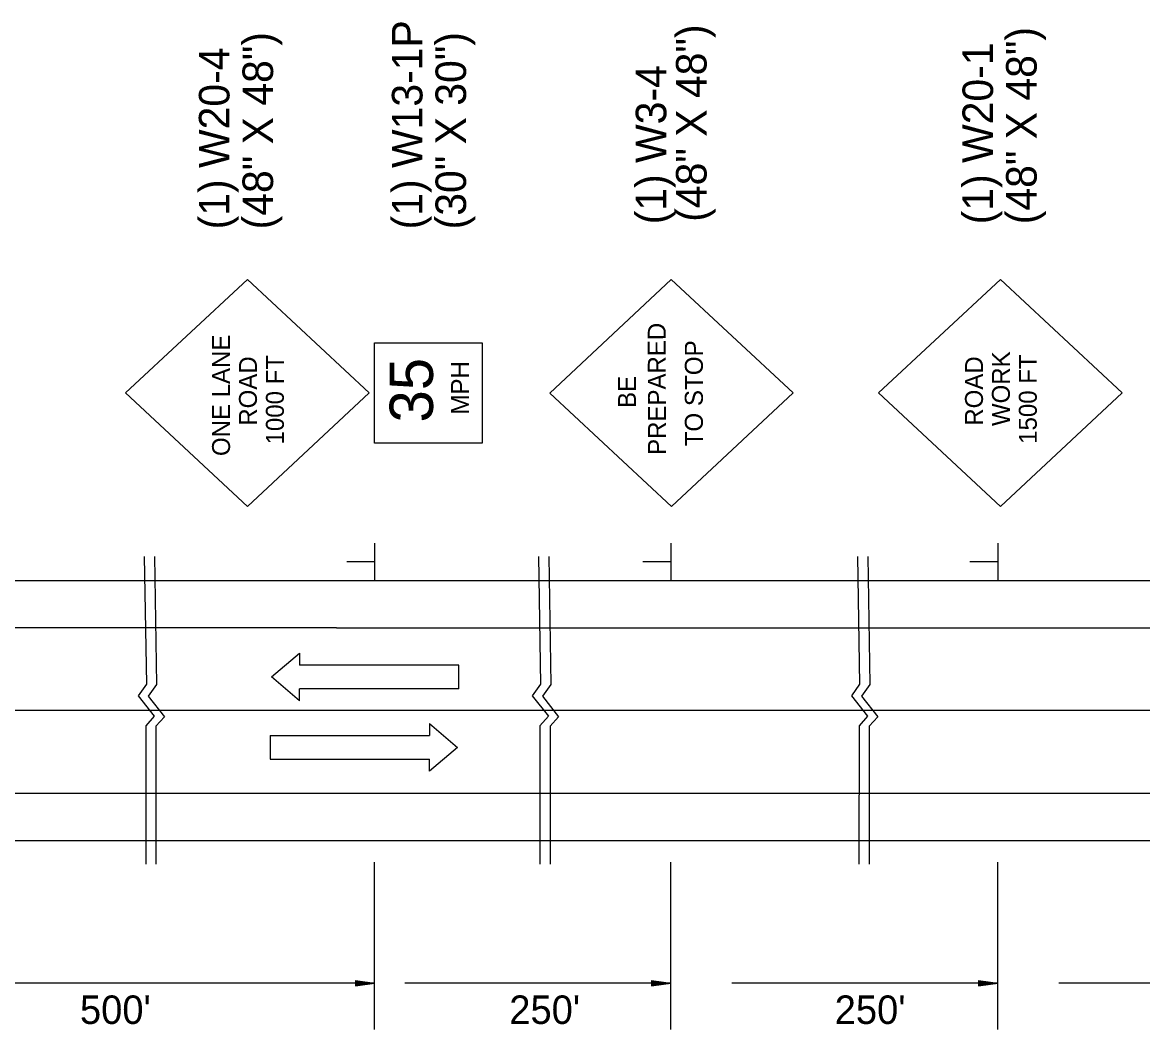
# Model space of a CAD drawing. Extents: x 1807779 to 1818251, y 673292 to 678849.
# Drawn here: x 1811645.5 to 1811874.9, y 676643 to 676849.1 of the extents above; entities that cross this region are included whole.
import ezdxf

# ---------------------------------------------------------------- set-up
doc = ezdxf.new("R2010")
doc.units = 0
doc.layers.add('Default', color=7, linetype='Continuous')
doc.layers.add('R_MOT', color=7, linetype='Continuous')

msp = doc.modelspace()

# ---------------------------------------------------------------- linework, layer by layer
at = {"layer": 'Default'}
for p, q in [((1811691.52, 676796.54), (1811666.58, 676773.3)), ((1811691.52, 676796.54), (1811716.45, 676773.3)), ((1811778.32, 676796.54), (1811753.44, 676773.26)), ((1811778.32, 676796.54), (1811803.32, 676773.34)), ((1811845.72, 676796.54), (1811820.77, 676773.3)), ((1811845.72, 676796.54), (1811870.64, 676773.3)), ((1811666.58, 676773.3), (1811691.52, 676750.05)), ((1811716.45, 676773.3), (1811691.52, 676750.05)), ((1811753.44, 676773.26), (1811778.41, 676750.05)), ((1811803.32, 676773.34), (1811778.41, 676750.05)), ((1811820.77, 676773.3), (1811845.72, 676750.05)), ((1811870.64, 676773.3), (1811845.72, 676750.05)), ((1811717.58, 676742.52), (1811717.58, 676734.92)), ((1811778.22, 676742.52), (1811778.22, 676734.92)), ((1811845.18, 676742.52), (1811845.18, 676734.92)), ((1811717.46, 676738.74), (1811711.88, 676738.74)), ((1811778.1, 676738.74), (1811772.52, 676738.74)), ((1811845.06, 676738.74), (1811839.49, 676738.74)), ((1811130.01, 676734.92), (1812078.25, 676734.92)), ((1811709.79, 676725.19), (1811581.37, 676725.19)), ((1811709.79, 676725.19), (1812078.25, 676725.19)), ((1812078.25, 676708.29), (1811616.7, 676708.29)), ((1811587.34, 676691.38), (1811709.79, 676691.38)), ((1811709.79, 676691.38), (1812078.25, 676691.38)), ((1811130.01, 676681.65), (1812078.25, 676681.65)), ((1811717.58, 676642.96), (1811717.58, 676677.2)), ((1811778.22, 676642.96), (1811778.22, 676677.2)), ((1811845.18, 676642.96), (1811845.18, 676677.2)), ((1811717.58, 676652.48), (1811622.87, 676652.48)), ((1811713.66, 676653.03), (1811717.58, 676652.48)), ((1811713.66, 676653.03), (1811713.66, 676651.93)), ((1811713.66, 676652.94), (1811716.92, 676652.48)), ((1811713.66, 676652.84), (1811716.25, 676652.48)), ((1811713.66, 676652.75), (1811715.6, 676652.48)), ((1811713.66, 676652.66), (1811714.93, 676652.48)), ((1811713.66, 676652.57), (1811714.28, 676652.48)), ((1811713.66, 676651.93), (1811717.58, 676652.48)), ((1811713.66, 676652.3), (1811714.93, 676652.48)), ((1811713.66, 676652.12), (1811716.25, 676652.48)), ((1811713.66, 676652.02), (1811716.92, 676652.48)), ((1811713.66, 676652.21), (1811715.6, 676652.48)), ((1811713.66, 676652.39), (1811714.28, 676652.48)), ((1811778.22, 676652.48), (1811723.75, 676652.48)), ((1811774.3, 676653.03), (1811778.22, 676652.48)), ((1811774.3, 676653.03), (1811774.3, 676651.93)), ((1811774.3, 676652.94), (1811777.56, 676652.48)), ((1811774.3, 676652.84), (1811776.89, 676652.48)), ((1811774.3, 676652.75), (1811776.24, 676652.48)), ((1811774.3, 676652.66), (1811775.58, 676652.48)), ((1811774.3, 676652.57), (1811774.92, 676652.48)), ((1811774.3, 676651.93), (1811778.22, 676652.48)), ((1811774.3, 676652.3), (1811775.58, 676652.48)), ((1811774.3, 676652.12), (1811776.89, 676652.48)), ((1811774.3, 676652.02), (1811777.56, 676652.48)), ((1811774.3, 676652.21), (1811776.24, 676652.48)), ((1811774.3, 676652.39), (1811774.92, 676652.48)), ((1811845.18, 676652.48), (1811790.71, 676652.48)), ((1811841.27, 676653.03), (1811845.18, 676652.48)), ((1811841.27, 676653.03), (1811841.27, 676651.93)), ((1811841.27, 676652.94), (1811844.53, 676652.48)), ((1811841.27, 676652.84), (1811843.86, 676652.48)), ((1811841.27, 676652.75), (1811843.2, 676652.48)), ((1811841.27, 676652.66), (1811842.54, 676652.48)), ((1811841.27, 676652.57), (1811841.89, 676652.48)), ((1811841.27, 676651.93), (1811845.18, 676652.48)), ((1811841.27, 676652.3), (1811842.54, 676652.48)), ((1811841.27, 676652.12), (1811843.86, 676652.48)), ((1811841.27, 676652.02), (1811844.53, 676652.48)), ((1811841.27, 676652.21), (1811843.2, 676652.48)), ((1811841.27, 676652.39), (1811841.89, 676652.48)), ((1811912.15, 676652.48), (1811857.68, 676652.48))]:
    msp.add_line(p, q, dxfattribs=at)
msp.add_lwpolyline([(1811717.57, 676763.02), (1811717.57, 676783.57), (1811739.62, 676783.57), (1811739.62, 676763.02)], close=True, dxfattribs=at)
for points in [[(1811670.42, 676739.78), (1811670.85, 676713.65), (1811669.15, 676711.3), (1811672.45, 676707.09), (1811670.72, 676705.14), (1811670.71, 676676.79)], [(1811672.5, 676739.78), (1811672.93, 676713.57), (1811671.24, 676711.22), (1811674.54, 676707.01), (1811672.8, 676705.06), (1811672.8, 676676.79)], [(1811751.15, 676739.78), (1811751.58, 676713.65), (1811749.88, 676711.3), (1811753.18, 676707.09), (1811751.44, 676705.14), (1811751.44, 676676.79)], [(1811753.23, 676739.78), (1811753.66, 676713.57), (1811751.97, 676711.22), (1811755.27, 676707.01), (1811753.53, 676705.06), (1811753.53, 676676.79)], [(1811816.48, 676739.78), (1811816.91, 676713.65), (1811815.21, 676711.3), (1811818.52, 676707.09), (1811816.78, 676705.14), (1811816.77, 676676.79)], [(1811818.57, 676739.78), (1811818.99, 676713.57), (1811817.3, 676711.22), (1811820.6, 676707.01), (1811818.86, 676705.06), (1811818.86, 676676.79)]]:
    msp.add_lwpolyline(points, dxfattribs=at)
at = {"layer": 'R_MOT'}
for p, q in [((1811696.49, 676715.16), (1811702.21, 676720.02)), ((1811702.21, 676720.02), (1811702.21, 676717.59)), ((1811734.8, 676717.59), (1811702.21, 676717.59)), ((1811734.8, 676712.73), (1811734.8, 676717.59)), ((1811702.21, 676710.29), (1811696.49, 676715.16)), ((1811734.8, 676712.73), (1811702.21, 676712.73)), ((1811702.21, 676710.29), (1811702.21, 676712.73)), ((1811728.81, 676705.6), (1811734.53, 676700.73)), ((1811728.81, 676705.6), (1811728.81, 676703.16)), ((1811696.22, 676703.16), (1811728.81, 676703.16)), ((1811696.22, 676703.16), (1811696.22, 676698.3)), ((1811734.53, 676700.73), (1811728.81, 676695.87)), ((1811696.22, 676698.3), (1811728.81, 676698.3)), ((1811728.81, 676695.87), (1811728.81, 676698.3))]:
    msp.add_line(p, q, dxfattribs=at)

# ---------------------------------------------------------------- texts
at = {"layer": 'Default'}
for s, height, rotation, p in [('(1) W13-1P', 6.262, 90, (1811727.38, 676806.77)), ('(48" X 48")', 6.2623, 90, (1811696.79, 676806.77)), ('(30" X 30")', 6.2623, 90, (1811736.31, 676806.77)), ('(48" X 48")', 6.2623, 90, (1811785.56, 676808.33)), ('(48" X 48")', 6.2623, 90, (1811853.16, 676807.81)), ('(1) W20-1', 6.262, 90, (1811844.23, 676807.81)), ('(1) W20-4', 6.262, 90, (1811687.86, 676806.77)), ('(1) W3-4', 6.262, 90, (1811777.32, 676807.81)), ('PREPARED', 3.675, 90.1077, (1811777.24, 676760.61)), ('ONE LANE', 3.675, 90.0005, (1811687.97, 676760.37)), ('TO STOP', 3.699, 90.0006, (1811784.81, 676762.35)), ('ROAD', 3.674, 90, (1811693.48, 676766.58)), ('1000 FT', 3.676, 90.0006, (1811699, 676762.74)), ('ROAD', 3.675, 90.0005, (1811842.16, 676766.58)), ('WORK', 3.674, 90, (1811847.67, 676766.51)), ('1500 FT', 3.676, 90.0006, (1811853.19, 676762.87)), ('35', 8.882, 90, (1811729.54, 676767.24)), ('MPH', 3.676, 90.0006, (1811736.9, 676768.87)), ('BE', 3.675, 90.1078, (1811771.1, 676770.22))]:
    msp.add_text(s, height=height, rotation=rotation, dxfattribs=at).set_placement(p)
for s, p in [("500'", (1811657.24, 676644.11)), ("250'", (1811745.16, 676644.11)), ("250'", (1811811.8, 676644.11))]:
    msp.add_text(s, height=5.835, dxfattribs=at).set_placement(p)

doc.saveas('drawing.dxf')
